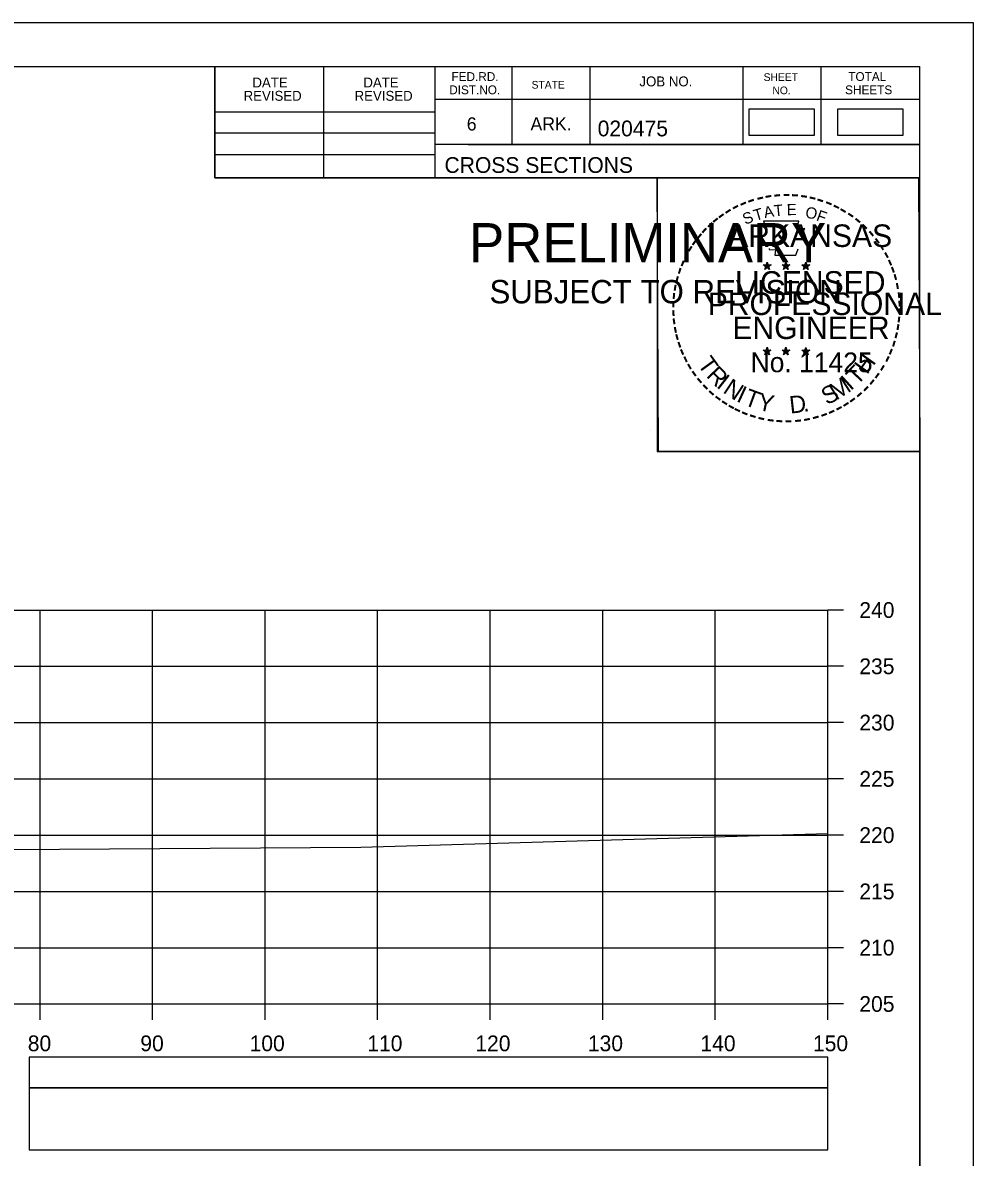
# Model space of a CAD drawing. Extents: x 1386544 to 1388153, y 379785 to 390999.
# Drawn here: x 1387438.1 to 1387522.6, y 388978.1 to 389078.9 of the extents above; entities that cross this region are included whole.
import ezdxf

# ---------------------------------------------------------------- set-up
doc = ezdxf.new("R2010")
doc.units = 0
for name, color, linetype in [('R_Axis', 7, 'Continuous'), ('R_Axis Annot', 7, 'Continuous'), ('R_Border', 7, 'Continuous'), ('R_Border PE', 7, 'Continuous'), ('R_Border Prem', 7, 'Continuous'), ('R_Exist Surface', 7, 'Continuous'), ('R_Grid', 7, 'Continuous'), ('R_No Plot', 7, 'Continuous'), ('S_SHOULDER', 7, 'Continuous')]:
    doc.layers.add(name, color=color, linetype=linetype)

msp = doc.modelspace()

# ---------------------------------------------------------------- linework, layer by layer
at = {"layer": 'R_Axis'}
for p, q in [((1387509.68, 388991.71), (1387509.68, 389026.71)), ((1387511.08, 389026.71), (1387509.68, 389026.71)), ((1387511.08, 389021.71), (1387509.68, 389021.71)), ((1387511.08, 389016.71), (1387509.68, 389016.71)), ((1387511.08, 389011.71), (1387509.68, 389011.71)), ((1387511.08, 389006.71), (1387509.68, 389006.71)), ((1387511.08, 389001.71), (1387509.68, 389001.71)), ((1387511.08, 388996.71), (1387509.68, 388996.71)), ((1387209.68, 388991.71), (1387509.68, 388991.71)), ((1387439.68, 388990.31), (1387439.68, 388991.71)), ((1387449.68, 388990.31), (1387449.68, 388991.71)), ((1387459.68, 388990.31), (1387459.68, 388991.71)), ((1387469.68, 388990.31), (1387469.68, 388991.71)), ((1387479.68, 388990.31), (1387479.68, 388991.71)), ((1387489.68, 388990.31), (1387489.68, 388991.71)), ((1387499.68, 388990.31), (1387499.68, 388991.71)), ((1387509.68, 388990.31), (1387509.68, 388991.71)), ((1387511.08, 388991.71), (1387509.68, 388991.71))]:
    msp.add_line(p, q, dxfattribs=at)
at = {"layer": 'R_Axis Annot'}
for points in [[(1387438.7, 388984.27), (1387509.68, 388984.27), (1387509.68, 388986.97), (1387438.7, 388986.97)], [(1387438.7, 388978.74), (1387509.68, 388978.74), (1387509.68, 388984.27), (1387438.7, 388984.27)]]:
    msp.add_lwpolyline(points, close=True, dxfattribs=at)
at = {"layer": 'R_Border'}
for p, q in [((1387201.68, 389075), (1387517.86, 389075)), ((1387455.22, 389065.12), (1387455.22, 389075)), ((1387464.9, 389065.12), (1387464.9, 389075)), ((1387474.76, 389075), (1387474.76, 389065.12)), ((1387481.6, 389075), (1387481.6, 389068.06)), ((1387488.54, 389075), (1387488.54, 389068.06)), ((1387502.12, 389075), (1387502.12, 389068.06)), ((1387509.06, 389075), (1387509.06, 389068.06)), ((1387517.86, 388869.54), (1387517.86, 389075)), ((1387517.86, 389072.06), (1387474.76, 389072.06)), ((1387517.86, 389072.08), (1387517.86, 389072.08)), ((1387455.22, 389070.98), (1387474.76, 389070.98)), ((1387455.22, 389069.12), (1387474.76, 389069.12)), ((1387517.86, 389068.06), (1387474.76, 389068.06)), ((1387477.72, 389068.06), (1387517.86, 389068.06)), ((1387455.22, 389067.18), (1387474.76, 389067.18)), ((1387517.86, 389065.12), (1387455.22, 389065.12))]:
    msp.add_line(p, q, dxfattribs=at)
at = {"layer": 'R_Border PE'}
for p, q in [((1387503.94, 389057.38), (1387504.29, 389057.27)), ((1387503.94, 389057.38), (1387504.19, 389057.33)), ((1387503.94, 389057.38), (1387504.18, 389057.26)), ((1387504.07, 389056.97), (1387504.29, 389057.27)), ((1387504.07, 389056.97), (1387504.2, 389057.21)), ((1387504.29, 389057.63), (1387504.25, 389057.38)), ((1387504.29, 389057.27), (1387504.29, 389057.63)), ((1387504.29, 389057.63), (1387504.34, 389057.38)), ((1387504.64, 389057.38), (1387504.29, 389057.27)), ((1387504.5, 389056.97), (1387504.29, 389057.27)), ((1387504.64, 389057.38), (1387504.35, 389057.33)), ((1387504.5, 389056.97), (1387504.37, 389057.26)), ((1387504.64, 389057.38), (1387504.43, 389057.28)), ((1387505.61, 389057.38), (1387505.96, 389057.27)), ((1387505.61, 389057.38), (1387505.86, 389057.33)), ((1387505.61, 389057.38), (1387505.85, 389057.26)), ((1387505.74, 389056.97), (1387505.96, 389057.27)), ((1387505.74, 389056.97), (1387505.87, 389057.21)), ((1387505.96, 389057.63), (1387505.92, 389057.38)), ((1387505.96, 389057.27), (1387505.96, 389057.63)), ((1387505.96, 389057.63), (1387506.01, 389057.38)), ((1387506.31, 389057.38), (1387505.96, 389057.27)), ((1387506.17, 389056.97), (1387505.96, 389057.27)), ((1387506.31, 389057.38), (1387506.02, 389057.33)), ((1387506.17, 389056.97), (1387506.04, 389057.26)), ((1387506.31, 389057.38), (1387506.1, 389057.28)), ((1387507.38, 389057.37), (1387507.72, 389057.26)), ((1387507.38, 389057.37), (1387507.63, 389057.32)), ((1387507.38, 389057.37), (1387507.61, 389057.24)), ((1387507.51, 389056.96), (1387507.72, 389057.26)), ((1387507.51, 389056.96), (1387507.63, 389057.2)), ((1387507.72, 389057.62), (1387507.68, 389057.37)), ((1387507.72, 389057.26), (1387507.72, 389057.62)), ((1387507.72, 389057.62), (1387507.77, 389057.37)), ((1387508.07, 389057.37), (1387507.72, 389057.26)), ((1387507.94, 389056.96), (1387507.72, 389057.26)), ((1387508.07, 389057.37), (1387507.79, 389057.32)), ((1387507.94, 389056.96), (1387507.8, 389057.25)), ((1387508.07, 389057.37), (1387507.87, 389057.26)), ((1387504.07, 389056.97), (1387504.29, 389057.19)), ((1387504.5, 389056.97), (1387504.29, 389057.18)), ((1387505.74, 389056.97), (1387505.96, 389057.19)), ((1387506.17, 389056.97), (1387505.96, 389057.18)), ((1387507.51, 389056.96), (1387507.72, 389057.18)), ((1387507.94, 389056.96), (1387507.72, 389057.17)), ((1387503.94, 389049.81), (1387504.29, 389049.69)), ((1387503.94, 389049.81), (1387504.19, 389049.76)), ((1387503.94, 389049.81), (1387504.17, 389049.68)), ((1387504.07, 389049.4), (1387504.29, 389049.69)), ((1387504.07, 389049.4), (1387504.2, 389049.64)), ((1387504.07, 389049.4), (1387504.28, 389049.61)), ((1387504.29, 389050.06), (1387504.25, 389049.81)), ((1387504.5, 389049.4), (1387504.28, 389049.61)), ((1387504.29, 389049.69), (1387504.29, 389050.06)), ((1387504.29, 389050.06), (1387504.34, 389049.81)), ((1387504.63, 389049.81), (1387504.29, 389049.69)), ((1387504.5, 389049.4), (1387504.29, 389049.69)), ((1387504.63, 389049.81), (1387504.35, 389049.76)), ((1387504.5, 389049.4), (1387504.36, 389049.69)), ((1387504.63, 389049.81), (1387504.43, 389049.7)), ((1387505.61, 389049.81), (1387505.96, 389049.69)), ((1387505.61, 389049.81), (1387505.86, 389049.76)), ((1387505.61, 389049.81), (1387505.84, 389049.68)), ((1387505.74, 389049.4), (1387505.96, 389049.69)), ((1387505.74, 389049.4), (1387505.87, 389049.64)), ((1387505.74, 389049.4), (1387505.95, 389049.61)), ((1387505.96, 389050.06), (1387505.91, 389049.81)), ((1387506.17, 389049.4), (1387505.95, 389049.61)), ((1387505.96, 389049.69), (1387505.96, 389050.06)), ((1387505.96, 389050.06), (1387506, 389049.81)), ((1387506.3, 389049.81), (1387505.96, 389049.69)), ((1387506.17, 389049.4), (1387505.96, 389049.69)), ((1387506.3, 389049.81), (1387506.02, 389049.76)), ((1387506.17, 389049.4), (1387506.03, 389049.69)), ((1387506.3, 389049.81), (1387506.1, 389049.7)), ((1387507.37, 389049.8), (1387507.72, 389049.68)), ((1387507.37, 389049.8), (1387507.63, 389049.75)), ((1387507.37, 389049.8), (1387507.61, 389049.67)), ((1387507.51, 389049.39), (1387507.72, 389049.68)), ((1387507.51, 389049.39), (1387507.63, 389049.63)), ((1387507.51, 389049.39), (1387507.72, 389049.6)), ((1387507.72, 389050.05), (1387507.68, 389049.8)), ((1387507.72, 389049.68), (1387507.72, 389050.05)), ((1387507.72, 389050.05), (1387507.77, 389049.8)), ((1387508.07, 389049.8), (1387507.72, 389049.68)), ((1387507.94, 389049.39), (1387507.72, 389049.68)), ((1387507.94, 389049.39), (1387507.72, 389049.6)), ((1387508.07, 389049.8), (1387507.78, 389049.75)), ((1387507.94, 389049.39), (1387507.8, 389049.68)), ((1387508.07, 389049.8), (1387507.87, 389049.69))]:
    msp.add_line(p, q, dxfattribs=at)
for points in [[(1387503.98, 389061.26), (1387504.25, 389060.43)], [(1387507.49, 389060.33), (1387507.64, 389060.62), (1387506.95, 389060.59), (1387507.1, 389061.26), (1387503.98, 389061.26)], [(1387504.47, 389058.83), (1387504.47, 389058.75), (1387505.04, 389058.73), (1387504.98, 389058.25), (1387506.85, 389058.25), (1387507.05, 389058.79)], [(1387504.29, 389057.63), (1387504.5, 389056.97), (1387503.94, 389057.38), (1387504.64, 389057.38), (1387504.07, 389056.97), (1387504.29, 389057.63)], [(1387505.96, 389057.63), (1387506.17, 389056.97), (1387505.61, 389057.38), (1387506.31, 389057.38), (1387505.74, 389056.97), (1387505.96, 389057.63)], [(1387507.72, 389057.62), (1387507.94, 389056.96), (1387507.38, 389057.37), (1387508.07, 389057.37), (1387507.51, 389056.96), (1387507.72, 389057.62)], [(1387504.29, 389050.06), (1387504.5, 389049.4), (1387503.94, 389049.81), (1387504.63, 389049.81), (1387504.07, 389049.4), (1387504.29, 389050.06)], [(1387505.96, 389050.06), (1387506.17, 389049.4), (1387505.61, 389049.81), (1387506.3, 389049.81), (1387505.74, 389049.4), (1387505.96, 389050.06)], [(1387507.72, 389050.05), (1387507.94, 389049.39), (1387507.37, 389049.8), (1387508.07, 389049.8), (1387507.51, 389049.39), (1387507.72, 389050.05)]]:
    msp.add_lwpolyline(points, dxfattribs=at)
for centre, radius in [((1387504.29, 389057.27), 0.172), ((1387504.29, 389057.27), 0.145), ((1387504.29, 389057.27), 0.116), ((1387504.29, 389057.27), 0.0991), ((1387504.29, 389057.27), 0.0747), ((1387504.29, 389057.27), 0.0495), ((1387504.29, 389057.27), 0.0296), ((1387505.96, 389057.27), 0.172), ((1387505.96, 389057.27), 0.145), ((1387505.96, 389057.27), 0.116), ((1387505.96, 389057.27), 0.0991), ((1387505.96, 389057.27), 0.0747), ((1387505.96, 389057.27), 0.0495), ((1387505.96, 389057.27), 0.0296), ((1387507.72, 389057.25), 0.172), ((1387507.72, 389057.25), 0.145), ((1387507.72, 389057.25), 0.116), ((1387507.72, 389057.25), 0.0991), ((1387507.72, 389057.25), 0.0747), ((1387507.72, 389057.25), 0.0495), ((1387507.72, 389057.25), 0.0296), ((1387504.29, 389049.69), 0.172), ((1387504.29, 389049.69), 0.145), ((1387504.29, 389049.69), 0.116), ((1387504.29, 389049.69), 0.0991), ((1387504.29, 389049.69), 0.0747), ((1387504.29, 389049.69), 0.0495), ((1387504.29, 389049.69), 0.0296), ((1387505.95, 389049.69), 0.172), ((1387505.95, 389049.69), 0.145), ((1387505.95, 389049.69), 0.116), ((1387505.95, 389049.69), 0.0991), ((1387505.95, 389049.69), 0.0747), ((1387505.95, 389049.69), 0.0495), ((1387505.95, 389049.69), 0.0296), ((1387507.72, 389049.68), 0.172), ((1387507.72, 389049.68), 0.145), ((1387507.72, 389049.68), 0.116), ((1387507.72, 389049.68), 0.0991), ((1387507.72, 389049.68), 0.0747), ((1387507.72, 389049.68), 0.0495), ((1387507.72, 389049.68), 0.0296)]:
    msp.add_circle(centre, radius, dxfattribs=at)
at = {"layer": 'R_Exist Surface'}
msp.add_lwpolyline([(1387315.75, 389005.27), (1387334.18, 389004.87), (1387345.07, 389004.57), (1387364.08, 389004.35), (1387365.13, 389004.21), (1387367.78, 389003.82), (1387373.71, 389002.97), (1387375.51, 389002.7), (1387377.08, 389002.83), (1387377.81, 389002.9), (1387384.64, 389003.55), (1387392.96, 389004.23), (1387394.42, 389004.36), (1387395.74, 389004.46), (1387414.48, 389005.01), (1387420.89, 389005.2), (1387424.31, 389005.27), (1387436.93, 389005.44), (1387468.18, 389005.63), (1387509.68, 389006.86)], dxfattribs=at)
at = {"layer": 'R_Grid'}
for p, q in [((1387209.68, 389026.71), (1387509.68, 389026.71)), ((1387439.68, 388991.71), (1387439.68, 389026.71)), ((1387449.68, 388991.71), (1387449.68, 389026.71)), ((1387459.68, 388991.71), (1387459.68, 389026.71)), ((1387469.68, 388991.71), (1387469.68, 389026.71)), ((1387479.68, 388991.71), (1387479.68, 389026.71)), ((1387489.68, 388991.71), (1387489.68, 389026.71)), ((1387499.68, 388991.71), (1387499.68, 389026.71)), ((1387509.68, 388991.71), (1387509.68, 389026.71)), ((1387209.68, 389021.71), (1387509.68, 389021.71)), ((1387209.68, 389016.71), (1387509.68, 389016.71)), ((1387209.68, 389011.71), (1387509.68, 389011.71)), ((1387209.68, 389006.71), (1387509.68, 389006.71)), ((1387209.68, 389001.71), (1387509.68, 389001.71)), ((1387209.68, 388996.71), (1387509.68, 388996.71)), ((1387209.68, 388991.71), (1387509.68, 388991.71))]:
    msp.add_line(p, q, dxfattribs=at)
at = {"layer": 'R_No Plot'}
for p, q in [((1387189.28, 389078.9), (1387522.61, 389078.9)), ((1387493.89, 389042.67), (1387493.89, 389042.67))]:
    msp.add_line(p, q, dxfattribs=at)
for points in [[(1387189.27, 389078.9), (1387522.61, 389078.9), (1387522.61, 388865.56), (1387189.27, 388865.56)], [(1387435.6, 389075), (1387455.22, 389075), (1387455.22, 389065.12), (1387471.33, 389065.12), (1387494.53, 389065.12), (1387494.53, 389040.79), (1387517.86, 389040.79), (1387517.86, 388869.54), (1387201.68, 388869.54), (1387201.68, 389075)], [(1387494.53, 389065.12), (1387517.74, 389065.12), (1387517.86, 389040.79), (1387494.65, 389040.79)]]:
    msp.add_lwpolyline(points, close=True, dxfattribs=at)
at = {"layer": 'S_SHOULDER'}
for points in [[(1387502.67, 389068.91), (1387508.5, 389068.91), (1387508.5, 389071.22), (1387502.67, 389071.22)], [(1387510.54, 389068.91), (1387516.37, 389068.91), (1387516.37, 389071.22), (1387510.54, 389071.22)]]:
    msp.add_lwpolyline(points, close=True, dxfattribs=at)

# ---------------------------------------------------------------- texts
at = {"layer": 'R_Axis Annot'}
for s, p in [('240', (1387512.48, 389026.01)), ('235', (1387512.48, 389021.01)), ('230', (1387512.48, 389016.01)), ('225', (1387512.48, 389011.01)), ('220', (1387512.48, 389006.01)), ('215', (1387512.48, 389001.01)), ('210', (1387512.48, 388996.01)), ('205', (1387512.48, 388991.01)), ('80', (1387438.59, 388987.51)), ('90', (1387448.59, 388987.51)), ('100', (1387458.3, 388987.51)), ('110', (1387468.76, 388987.51)), ('120', (1387478.36, 388987.51)), ('130', (1387488.36, 388987.51)), ('140', (1387498.36, 388987.51)), ('150', (1387508.36, 388987.51))]:
    msp.add_text(s, height=1.4, dxfattribs=at).set_placement(p)
at = {"layer": 'R_Border'}
for s, height, p in [('FED.RD.', 0.782, (1387476.24, 389073.72)), ('SHEET', 0.684, (1387503.98, 389073.72)), ('TOTAL', 0.782, (1387511.5, 389073.72)), ('DATE', 0.879, (1387458.55, 389073.14)), ('DATE', 0.879, (1387468.41, 389073.14)), ('DIST.NO.', 0.782, (1387476.04, 389072.54)), ('STATE', 0.684, (1387483.36, 389073.04)), ('JOB NO.', 0.879, (1387492.94, 389073.24)), ('SHEETS', 0.782, (1387511.22, 389072.54)), ('REVISED', 0.879, (1387457.77, 389071.96)), ('REVISED', 0.879, (1387467.63, 389071.96)), ('NO.', 0.684, (1387504.76, 389072.54)), ('6', 1.17, (1387477.6, 389069.32)), ('ARK.', 1.172, (1387483.26, 389069.32)), ('020475', 1.4, (1387489.23, 389068.8)), ('CROSS SECTIONS', 1.4, (1387475.62, 389065.55))]:
    msp.add_text(s, height=height, rotation=360, dxfattribs=at).set_placement(p)
at = {"layer": 'R_Border PE'}
for s, height, rotation, p in [('-', 1.6, 19.1761, (1387502.73, 389062.38)), ('-', 1.6, 13.6301, (1387503.48, 389062.62)), ('-', 1.6, 10.2193, (1387504.16, 389062.79)), ('-', 1.6, 5.8968, (1387504.89, 389062.9)), ('-', 1.6, 0.1862, (1387505.66, 389062.97)), ('-', 1.6, 357.743, (1387506.38, 389062.96)), ('-', 1.6, 352.1617, (1387507.13, 389062.9)), ('-', 1.6, 347.2049, (1387507.84, 389062.79)), ('-', 1.6, 342.3362, (1387508.48, 389062.63)), ('-', 1.6, 34.0636, (1387500.87, 389061.43)), ('-', 1.6, 28.7918, (1387501.46, 389061.8)), ('-', 1.6, 24.3072, (1387502.1, 389062.11)), ('T', 1, 16.4036, (1387503.25, 389061.27)), ('A', 1, 11.2132, (1387504.08, 389061.52)), ('T', 1, 6.0228, (1387504.93, 389061.68)), ('E', 1, 0.8323, (1387506.03, 389061.79)), ('O', 1, 350.4515, (1387507.63, 389061.58)), ('F', 1, 340.0707, (1387508.59, 389061.35)), ('-', 1.6, 337.8551, (1387509.21, 389062.41)), ('-', 1.6, 334.1211, (1387509.85, 389062.14)), ('-', 1.6, 329.6409, (1387510.42, 389061.85)), ('-', 1.6, 38.9507, (1387499.81, 389060.65)), ('-', 1.6, 36.2317, (1387500.29, 389061.03)), ('S', 1, 21.594, (1387502.34, 389060.93)), ('-', 1.6, 325.8627, (1387511.07, 389061.49)), ('-', 1.6, 320.5297, (1387511.68, 389061.07)), ('-', 1.6, 48.423, (1387498.93, 389059.76)), ('-', 1.6, 42.9622, (1387499.38, 389060.24)), ('ARKANSAS', 2, 360, (1387500.83, 389058.97)), ('-', 1.6, 315.5786, (1387512.28, 389060.58)), ('-', 1.6, 309.8797, (1387512.85, 389060.03)), ('-', 1.6, 54.2325, (1387498.11, 389058.71)), ('-', 1.6, 50.6142, (1387498.53, 389059.27)), ('-', 1.6, 306.6522, (1387513.37, 389059.43)), ('-', 1.6, 62.8713, (1387497.48, 389057.57)), ('-', 1.6, 58.0706, (1387497.79, 389058.18)), ('-', 1.4, 303.6753, (1387513.86, 389058.86)), ('-', 1.6, 299.6684, (1387514.18, 389058.25)), ('-', 1.6, 67.7743, (1387497.22, 389056.95)), ('DWB', 0.01, 360, (1387504.28, 389057.26)), ('DWB', 0.01, 360, (1387505.95, 389057.26)), ('DWB', 0.01, 360, (1387507.71, 389057.25)), ('-', 1.6, 294.6628, (1387514.5, 389057.64)), ('-', 1.6, 290.5728, (1387514.76, 389057.06)), ('-', 1.6, 75.461, (1387496.8, 389055.61)), ('-', 1.6, 72.3945, (1387497, 389056.32)), ('LICENSED', 2, 360, (1387501.43, 389054.82)), ('-', 1.6, 285.1233, (1387514.99, 389056.48)), ('-', 1.6, 81.2013, (1387496.67, 389054.9)), ('-', 1.6, 280.5493, (1387515.19, 389055.74)), ('-', 1.6, 85.1863, (1387496.59, 389054.21)), ('PROFESSIONAL', 2, 360, (1387499.01, 389052.92)), ('-', 1.6, 276.5962, (1387515.35, 389054.97)), ('-', 1.6, 274.3301, (1387515.41, 389054.25)), ('-', 1.6, 94.1959, (1387496.6, 389052.78)), ('-', 1.6, 89.0622, (1387496.57, 389053.51)), ('-', 1.6, 269.9407, (1387515.45, 389053.62)), ('-', 1.6, 98.9479, (1387496.68, 389052.11)), ('ENGINEER', 2, 360, (1387501.2, 389050.79)), ('-', 1.6, 263.5172, (1387515.43, 389052.95)), ('-', 1.6, 101.7149, (1387496.81, 389051.38)), ('-', 1.6, 105.4578, (1387496.97, 389050.79)), ('-', 1.6, 255.7626, (1387515.25, 389051.62)), ('-', 1.6, 260.9953, (1387515.36, 389052.3)), ('-', 1.6, 109.0874, (1387497.19, 389050.15)), ('-', 1.6, 252.8681, (1387515.07, 389050.9)), ('-', 1.6, 114.0643, (1387497.44, 389049.56)), ('-', 1.6, 115.7289, (1387497.75, 389048.94)), ('T', 1.54, 306.0406, (1387498.05, 389048.53)), ('No. 11425', 1.757, 360, (1387502.82, 389047.84)), ('DWB', 0.01, 360, (1387504.27, 389049.69)), ('DWB', 0.01, 360, (1387505.94, 389049.69)), ('DWB', 0.01, 360, (1387507.71, 389049.68)), ('H', 1.54, 54.6088, (1387513.17, 389047.57)), ('-', 1.6, 244.6197, (1387514.58, 389049.6)), ('-', 1.6, 247.8887, (1387514.84, 389050.23)), ('-', 1.6, 120.4471, (1387498.1, 389048.35)), ('R', 1.54, 314.005, (1387498.81, 389047.48)), ('T', 1.54, 46.6444, (1387512.28, 389046.62)), ('-', 1.6, 239.0712, (1387514.19, 389048.85)), ('-', 1.6, 125.8934, (1387498.51, 389047.79)), ('-', 1.6, 130.7181, (1387498.97, 389047.24)), ('I', 1.54, 321.9694, (1387499.71, 389046.55)), ('N', 1.54, 326.5002, (1387500.28, 389046.08)), ('M', 1.54, 32.6563, (1387510.43, 389045.3)), ('I', 1.54, 42.1136, (1387511.71, 389046.15)), ('-', 1.6, 231.2538, (1387513.35, 389047.63)), ('-', 1.6, 233.8452, (1387513.78, 389048.19)), ('-', 1.6, 134.2238, (1387499.49, 389046.7)), ('-', 1.6, 138.9338, (1387500.01, 389046.23)), ('I', 1.54, 335.3603, (1387501.48, 389045.29)), ('T', 1.54, 339.8912, (1387502.14, 389044.97)), ('S', 1.54, 26.9312, (1387509.59, 389044.89)), ('-', 1.6, 225.7653, (1387512.88, 389047.06)), ('-', 1.6, 144.6463, (1387500.57, 389045.83)), ('-', 1.6, 148.0898, (1387501.13, 389045.46)), ('Y', 1.54, 347.8556, (1387503.36, 389044.52)), ('D', 1.54, 6.3969, (1387506.35, 389044.16)), ('-', 1.6, 212.2491, (1387511.27, 389045.7)), ('-', 1.6, 215.7363, (1387511.8, 389046.08)), ('-', 1.6, 221.0851, (1387512.35, 389046.55)), ('-', 1.6, 151.5704, (1387501.71, 389045.13)), ('-', 1.6, 154.6002, (1387502.23, 389044.88)), ('-', 1.6, 158.5612, (1387502.85, 389044.63)), ('-', 1.6, 162.7983, (1387503.54, 389044.42)), ('.', 1.54, 13.7642, (1387507.54, 389044.29)), ('-', 1.6, 200.7184, (1387509.47, 389044.76)), ('-', 1.6, 204.2516, (1387510.09, 389045.03)), ('-', 1.6, 207.3568, (1387510.71, 389045.35)), ('-', 1.6, 167.5555, (1387504.25, 389044.25)), ('-', 1.6, 173.1155, (1387505.03, 389044.14)), ('-', 1.6, 176.5183, (1387505.77, 389044.09)), ('-', 1.6, 181.5918, (1387506.52, 389044.11)), ('-', 1.6, 185.8167, (1387507.33, 389044.18)), ('-', 1.6, 191.2858, (1387508.06, 389044.32)), ('-', 1.6, 195.4743, (1387508.79, 389044.52))]:
    msp.add_text(s, height=height, rotation=rotation, dxfattribs=at).set_placement(p)
at = {"layer": 'R_Border Prem'}
for s, height, p in [('PRELIMINARY', 3.5, (1387477.81, 389057.59)), ('DWB', 0.01, (1387478.55, 389059.44)), ('SUBJECT TO REVISION', 2.0751, (1387479.62, 389053.96))]:
    msp.add_text(s, height=height, rotation=360, dxfattribs=at).set_placement(p)

doc.saveas('drawing.dxf')
